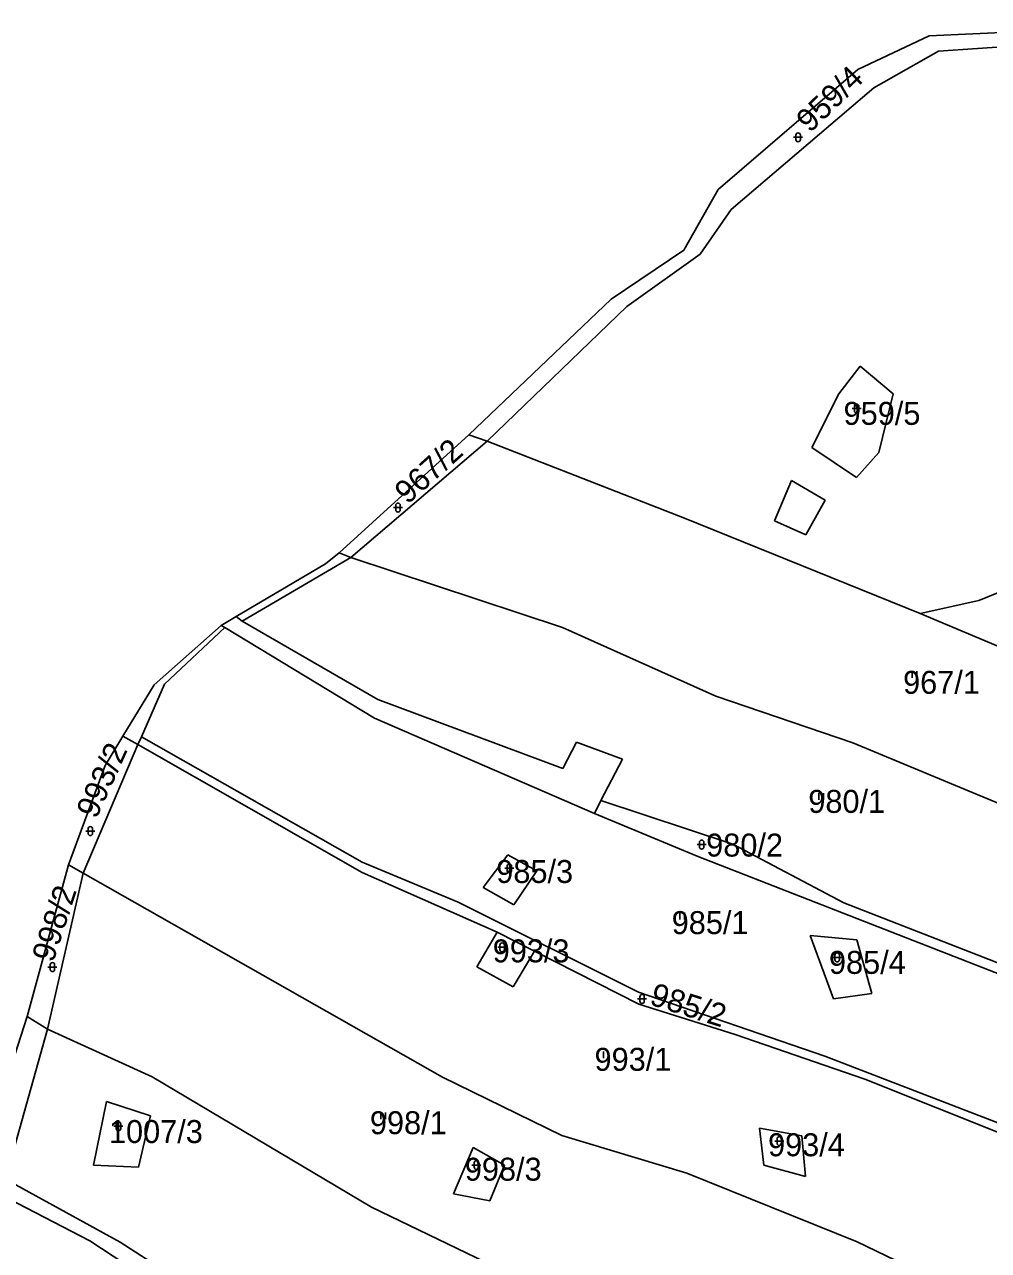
# Model space of a CAD drawing. Extents: x -564810 to -550519, y -1045831 to -1034011.
# Drawn here: x -556063.2 to -555849, y -1036267 to -1035994.6 of the extents above; entities that cross this region are included whole.
import ezdxf

# ---------------------------------------------------------------- set-up
doc = ezdxf.new("R2010")
doc.units = 0
for name, color, linetype in [('KN stav', 7, 'Continuous'), ('Parcelní čísla', 7, 'Continuous'), ('Vrstva 4', 7, 'Continuous'), ('zamokř ploch', 7, 'Continuous')]:
    doc.layers.add(name, color=color, linetype=linetype)

msp = doc.modelspace()

# ---------------------------------------------------------------- linework, layer by layer
at = {"layer": 'KN stav'}
for p, q in [((-555862.22, -1035997.07), (-555809.06, -1035994.57)), ((-555878.09, -1036004.54), (-555862.22, -1035997.07)), ((-555825.97, -1035998.1), (-555860.13, -1036000.49)), ((-555860.13, -1036000.49), (-555825.97, -1035998.1)), ((-555860.13, -1036000.49), (-555874.49, -1036008.65)), ((-555874.49, -1036008.65), (-555860.13, -1036000.49)), ((-555909.05, -1036031.24), (-555878.09, -1036004.54)), ((-555874.49, -1036008.65), (-555906.19, -1036035.7)), ((-555906.19, -1036035.7), (-555874.49, -1036008.65)), ((-555916.7, -1036044.7), (-555909.05, -1036031.24)), ((-555906.19, -1036035.7), (-555913.1, -1036045.62)), ((-555913.1, -1036045.62), (-555906.19, -1036035.7)), ((-555932.89, -1036055.63), (-555916.7, -1036044.7)), ((-555913.1, -1036045.62), (-555929.39, -1036057.25)), ((-555929.39, -1036057.25), (-555913.1, -1036045.62)), ((-555964.45, -1036085.72), (-555932.89, -1036055.63)), ((-555929.39, -1036057.25), (-555960.43, -1036087.16)), ((-555960.43, -1036087.16), (-555929.39, -1036057.25)), ((-555877.55, -1036070.49), (-555882.31, -1036076.65)), ((-555882.31, -1036076.65), (-555877.55, -1036070.49)), ((-555870.2, -1036076.65), (-555877.55, -1036070.49)), ((-555877.55, -1036070.49), (-555870.2, -1036076.65)), ((-555882.31, -1036076.65), (-555888.27, -1036088.57)), ((-555888.27, -1036088.57), (-555882.31, -1036076.65)), ((-555873.38, -1036089.67), (-555870.2, -1036076.65)), ((-555870.2, -1036076.65), (-555873.38, -1036089.67)), ((-555993.31, -1036111.97), (-555964.45, -1036085.72)), ((-555964.45, -1036085.72), (-555960.43, -1036087.16)), ((-555960.43, -1036087.16), (-555990.72, -1036113.04)), ((-555960.43, -1036087.16), (-555916.6, -1036104.26)), ((-555916.6, -1036104.26), (-555960.43, -1036087.16)), ((-555888.27, -1036088.57), (-555878.34, -1036095.23)), ((-555878.34, -1036095.23), (-555888.27, -1036088.57)), ((-555878.34, -1036095.23), (-555873.38, -1036089.67)), ((-555873.38, -1036089.67), (-555878.34, -1036095.23)), ((-555916.6, -1036104.26), (-555864.22, -1036125.48)), ((-555864.22, -1036125.48), (-555916.6, -1036104.26)), ((-555815.3, -1036107.6), (-555851.14, -1036122.61)), ((-555851.14, -1036122.61), (-555815.3, -1036107.6)), ((-555990.72, -1036113.04), (-556014.83, -1036127.18)), ((-555996.29, -1036114.39), (-555993.31, -1036111.97)), ((-555993.31, -1036111.97), (-555990.72, -1036113.04)), ((-555990.72, -1036113.04), (-555943.66, -1036128.58)), ((-556016.21, -1036126.16), (-555996.29, -1036114.39)), ((-555851.14, -1036122.61), (-555864.22, -1036125.48)), ((-555864.22, -1036125.48), (-555851.14, -1036122.61)), ((-556019.54, -1036128.13), (-556016.21, -1036126.16)), ((-555864.22, -1036125.48), (-555844.12, -1036133.89)), ((-556034.37, -1036141.29), (-556019.54, -1036128.13)), ((-556018.67, -1036128.59), (-556032.06, -1036141.14)), ((-556032.06, -1036141.14), (-556018.67, -1036128.59)), ((-556019.54, -1036128.13), (-556018.67, -1036128.59)), ((-556018.67, -1036128.59), (-555985.44, -1036148.73)), ((-555985.44, -1036148.73), (-556018.67, -1036128.59)), ((-556014.83, -1036127.18), (-555984.67, -1036144.59)), ((-555943.66, -1036128.58), (-555909.6, -1036143.81)), ((-556041.34, -1036152.71), (-556034.37, -1036141.29)), ((-556032.06, -1036141.14), (-556037.2, -1036152.85)), ((-556037.2, -1036152.85), (-556032.06, -1036141.14)), ((-555984.67, -1036144.59), (-555943.62, -1036159.88)), ((-555909.6, -1036143.81), (-555879.2, -1036154.17)), ((-555985.44, -1036148.73), (-555936.58, -1036169.94)), ((-555936.58, -1036169.94), (-555985.44, -1036148.73)), ((-556045.28, -1036159.26), (-556041.34, -1036152.71)), ((-556041.34, -1036152.71), (-556038.05, -1036154.57)), ((-556037.2, -1036152.85), (-555988.15, -1036180.7)), ((-555988.15, -1036180.7), (-556037.2, -1036152.85)), ((-556038.05, -1036154.57), (-556050.14, -1036183.16)), ((-556050.14, -1036183.16), (-556038.05, -1036154.57)), ((-556038.05, -1036154.57), (-555988.19, -1036183.05)), ((-555988.19, -1036183.05), (-556038.05, -1036154.57)), ((-555943.62, -1036159.88), (-555940.59, -1036154.07)), ((-555940.59, -1036154.07), (-555930.36, -1036157.86)), ((-555879.2, -1036154.17), (-555840.99, -1036170.07)), ((-556053.45, -1036181.35), (-556045.28, -1036159.26)), ((-555930.36, -1036157.86), (-555935.16, -1036167.05)), ((-555935.16, -1036167.05), (-555905.79, -1036176.75)), ((-555936.58, -1036169.94), (-555913.78, -1036179.36)), ((-555913.78, -1036179.36), (-555936.58, -1036169.94)), ((-555905.79, -1036176.75), (-555881.16, -1036189.77)), ((-555988.15, -1036180.7), (-555966.88, -1036189.61)), ((-555966.88, -1036189.61), (-555988.15, -1036180.7)), ((-555955.81, -1036179.07), (-555961.28, -1036186.37)), ((-555961.28, -1036186.37), (-555955.81, -1036179.07)), ((-555949.39, -1036182.62), (-555955.81, -1036179.07)), ((-555955.81, -1036179.07), (-555949.39, -1036182.62)), ((-555913.78, -1036179.36), (-555837.52, -1036209.18)), ((-555837.52, -1036209.18), (-555913.78, -1036179.36)), ((-556062.59, -1036215.02), (-556053.45, -1036181.35)), ((-556050.14, -1036183.16), (-556058.12, -1036217.86)), ((-556058.12, -1036217.86), (-556050.14, -1036183.16)), ((-556053.45, -1036181.35), (-556050.14, -1036183.16)), ((-556050.14, -1036183.16), (-555970.33, -1036228.54)), ((-555970.33, -1036228.54), (-556050.14, -1036183.16)), ((-555988.19, -1036183.05), (-555958.17, -1036196.31)), ((-555958.17, -1036196.31), (-555988.19, -1036183.05)), ((-555954.47, -1036190.2), (-555949.39, -1036182.62)), ((-555949.39, -1036182.62), (-555954.47, -1036190.2)), ((-555961.28, -1036186.37), (-555954.47, -1036190.2)), ((-555954.47, -1036190.2), (-555961.28, -1036186.37)), ((-555966.88, -1036189.61), (-555926.75, -1036209.63)), ((-555926.75, -1036209.63), (-555966.88, -1036189.61)), ((-555881.16, -1036189.77), (-555817.94, -1036214.49)), ((-555958.17, -1036196.31), (-555962.68, -1036204)), ((-555962.68, -1036204), (-555958.17, -1036196.31)), ((-555949.9, -1036200.49), (-555958.17, -1036196.31)), ((-555888.65, -1036197.05), (-555883.47, -1036211.06)), ((-555878.29, -1036198.01), (-555888.65, -1036197.05)), ((-555888.65, -1036197.05), (-555878.29, -1036198.01)), ((-555883.47, -1036211.06), (-555888.65, -1036197.05)), ((-555874.94, -1036209.91), (-555878.29, -1036198.01)), ((-555878.29, -1036198.01), (-555874.94, -1036209.91)), ((-555954.66, -1036208.42), (-555949.9, -1036200.49)), ((-555949.9, -1036200.49), (-555954.66, -1036208.42)), ((-555949.9, -1036200.49), (-555926.74, -1036212.25)), ((-555926.74, -1036212.25), (-555949.9, -1036200.49)), ((-555962.68, -1036204), (-555954.66, -1036208.42)), ((-555954.66, -1036208.42), (-555962.68, -1036204)), ((-555926.75, -1036209.63), (-555885.39, -1036223.82)), ((-555885.39, -1036223.82), (-555926.75, -1036209.63)), ((-555883.47, -1036211.06), (-555874.94, -1036209.91)), ((-555874.94, -1036209.91), (-555883.47, -1036211.06)), ((-555926.74, -1036212.25), (-555905.31, -1036219)), ((-555905.31, -1036219), (-555926.74, -1036212.25)), ((-556074.49, -1036251.77), (-556062.59, -1036215.02)), ((-556062.59, -1036215.02), (-556058.12, -1036217.86)), ((-556058.12, -1036217.86), (-556067.4, -1036251.18)), ((-556067.4, -1036251.18), (-556058.12, -1036217.86)), ((-556058.12, -1036217.86), (-556034.82, -1036228.42)), ((-556034.82, -1036228.42), (-556058.12, -1036217.86)), ((-555905.31, -1036219), (-555876.52, -1036228.93)), ((-555876.52, -1036228.93), (-555905.31, -1036219)), ((-555885.39, -1036223.82), (-555844.09, -1036239.79)), ((-555844.09, -1036239.79), (-555885.39, -1036223.82)), ((-556034.82, -1036228.42), (-555986.09, -1036257.38)), ((-555986.09, -1036257.38), (-556034.82, -1036228.42)), ((-555970.33, -1036228.54), (-555943.83, -1036241.45)), ((-555943.83, -1036241.45), (-555970.33, -1036228.54)), ((-555876.52, -1036228.93), (-555844.2, -1036241.83)), ((-555844.2, -1036241.83), (-555876.52, -1036228.93)), ((-556044.96, -1036233.93), (-556047.89, -1036248.07)), ((-556047.89, -1036248.07), (-556044.96, -1036233.93)), ((-556035.24, -1036237.13), (-556044.96, -1036233.93)), ((-556044.96, -1036233.93), (-556035.24, -1036237.13)), ((-556037.9, -1036248.47), (-556035.24, -1036237.13)), ((-556035.24, -1036237.13), (-556037.9, -1036248.47)), ((-555899.89, -1036239.81), (-555898.97, -1036248.09)), ((-555890.51, -1036241.58), (-555899.89, -1036239.81)), ((-555899.89, -1036239.81), (-555890.51, -1036241.58)), ((-555898.97, -1036248.09), (-555899.89, -1036239.81)), ((-555943.83, -1036241.45), (-555916.03, -1036249.86)), ((-555916.03, -1036249.86), (-555943.83, -1036241.45)), ((-555889.68, -1036250.6), (-555890.51, -1036241.58)), ((-555890.51, -1036241.58), (-555889.68, -1036250.6)), ((-555963.54, -1036244.12), (-555967.92, -1036254.41)), ((-555967.92, -1036254.41), (-555963.54, -1036244.12)), ((-555956.59, -1036248.08), (-555963.54, -1036244.12)), ((-555963.54, -1036244.12), (-555956.59, -1036248.08)), ((-556047.89, -1036248.07), (-556037.9, -1036248.47)), ((-556037.9, -1036248.47), (-556047.89, -1036248.07)), ((-555959.79, -1036256.01), (-555956.59, -1036248.08)), ((-555956.59, -1036248.08), (-555959.79, -1036256.01)), ((-555898.97, -1036248.09), (-555889.68, -1036250.6)), ((-555889.68, -1036250.6), (-555898.97, -1036248.09)), ((-556067.4, -1036251.18), (-556041.95, -1036265.14)), ((-556041.95, -1036265.14), (-556067.4, -1036251.18)), ((-555916.03, -1036249.86), (-555878.21, -1036265.07)), ((-555878.21, -1036265.07), (-555916.03, -1036249.86)), ((-556068.91, -1036254.44), (-556048.69, -1036264.91)), ((-555967.92, -1036254.41), (-555959.79, -1036256.01)), ((-555959.79, -1036256.01), (-555967.92, -1036254.41)), ((-555986.09, -1036257.38), (-555956.62, -1036271.62)), ((-555956.62, -1036271.62), (-555986.09, -1036257.38)), ((-556048.69, -1036264.91), (-556017.91, -1036285)), ((-556041.95, -1036265.14), (-556014.4, -1036282.94)), ((-556014.4, -1036282.94), (-556041.95, -1036265.14)), ((-555878.21, -1036265.07), (-555850.21, -1036278.56)), ((-555850.21, -1036278.56), (-555878.21, -1036265.07))]:
    msp.add_line(p, q, dxfattribs=at)
at = {"layer": 'Vrstva 4'}
for p, q in [((-555896.55, -1036104.84), (-555892.79, -1036095.91)), ((-555892.79, -1036095.91), (-555885.28, -1036100.26)), ((-555885.28, -1036100.26), (-555889.62, -1036108.01)), ((-555889.62, -1036108.01), (-555896.55, -1036104.84)), ((-556014.83, -1036127.18), (-556016.21, -1036126.16)), ((-556037.2, -1036152.85), (-556038.05, -1036154.57)), ((-555935.16, -1036167.05), (-555936.58, -1036169.94))]:
    msp.add_line(p, q, dxfattribs=at)
at = {"layer": 'zamokř ploch'}
for p, q in [((-555892.33, -1036019.64), (-555890.33, -1036019.64)), ((-555891.83, -1036020.14), (-555891.83, -1036019.14)), ((-555890.83, -1036019.14), (-555890.83, -1036020.14)), ((-555879.32, -1036079.92), (-555877.32, -1036079.92)), ((-555878.82, -1036080.42), (-555878.82, -1036079.42)), ((-555877.82, -1036079.42), (-555877.82, -1036080.42)), ((-555981.22, -1036101.92), (-555979.22, -1036101.92)), ((-555980.72, -1036102.42), (-555980.72, -1036101.42)), ((-555979.72, -1036101.42), (-555979.72, -1036102.42)), ((-555865.98, -1036138.29), (-555865.98, -1036139.79)), ((-555864.98, -1036138.29), (-555864.98, -1036139.79)), ((-555886.69, -1036165.4), (-555886.69, -1036166.9)), ((-555885.69, -1036165.4), (-555885.69, -1036166.9)), ((-556049.58, -1036173.83), (-556047.58, -1036173.83)), ((-556049.08, -1036174.33), (-556049.08, -1036173.33)), ((-556048.08, -1036173.33), (-556048.08, -1036174.33)), ((-555913.76, -1036176.82), (-555911.76, -1036176.82)), ((-555913.26, -1036177.32), (-555913.26, -1036176.32)), ((-555912.26, -1036176.32), (-555912.26, -1036177.32)), ((-555956.47, -1036182.08), (-555954.47, -1036182.08)), ((-555955.97, -1036182.58), (-555955.97, -1036181.58)), ((-555954.97, -1036181.58), (-555954.97, -1036182.58)), ((-555917.59, -1036191.93), (-555917.59, -1036193.43)), ((-555916.59, -1036191.93), (-555916.59, -1036193.43)), ((-555958.07, -1036199.65), (-555956.07, -1036199.65)), ((-555957.57, -1036200.15), (-555957.57, -1036199.15)), ((-555956.57, -1036199.15), (-555956.57, -1036200.15)), ((-555883.64, -1036201.89), (-555881.64, -1036201.89)), ((-555883.14, -1036202.39), (-555883.14, -1036201.39)), ((-555882.14, -1036201.39), (-555882.14, -1036202.39)), ((-556058, -1036204.05), (-556056, -1036204.05)), ((-556057.5, -1036204.55), (-556057.5, -1036203.55)), ((-556056.5, -1036203.55), (-556056.5, -1036204.55)), ((-555926.99, -1036211.13), (-555924.99, -1036211.13)), ((-555926.49, -1036211.63), (-555926.49, -1036210.63)), ((-555925.49, -1036210.63), (-555925.49, -1036211.63)), ((-555934.56, -1036222.79), (-555934.56, -1036224.29)), ((-555933.56, -1036222.79), (-555933.56, -1036224.29)), ((-555984.02, -1036236.34), (-555984.02, -1036237.84)), ((-555983.02, -1036236.34), (-555983.02, -1036237.84)), ((-556043.33, -1036239.41), (-556041.33, -1036239.41)), ((-556042.83, -1036239.91), (-556042.83, -1036238.91)), ((-556041.83, -1036238.91), (-556041.83, -1036239.91)), ((-555896.49, -1036242.71), (-555894.49, -1036242.71)), ((-555895.99, -1036243.21), (-555895.99, -1036242.21)), ((-555894.99, -1036242.21), (-555894.99, -1036243.21)), ((-555963.79, -1036248.03), (-555961.79, -1036248.03)), ((-555963.29, -1036248.53), (-555963.29, -1036247.53)), ((-555962.29, -1036247.53), (-555962.29, -1036248.53))]:
    msp.add_line(p, q, dxfattribs=at)
for centre, start, end in [((-555891.33, -1036019.14), 0, 180), ((-555891.33, -1036020.14), 180, 0), ((-555878.32, -1036079.42), 0, 180), ((-555878.32, -1036080.42), 180, 0), ((-555980.22, -1036101.42), 0, 180), ((-555980.22, -1036102.42), 180, 0), ((-556048.58, -1036173.33), 0, 180), ((-556048.58, -1036174.33), 180, 0), ((-555912.76, -1036176.32), 0, 180), ((-555912.76, -1036177.32), 180, 0), ((-555955.48, -1036181.58), 0, 180), ((-555955.48, -1036182.58), 180, 0), ((-555957.07, -1036199.15), 0, 180), ((-555957.07, -1036200.15), 180, 0), ((-555882.64, -1036201.39), 0, 180), ((-555882.64, -1036202.39), 180, 0), ((-556057, -1036203.55), 0, 180), ((-556057, -1036204.55), 180, 0), ((-555925.99, -1036210.63), 0, 180), ((-555925.99, -1036211.63), 180, 0), ((-556042.33, -1036238.91), 0, 180), ((-556042.33, -1036239.91), 180, 0), ((-555895.49, -1036242.21), 0, 180), ((-555895.49, -1036243.21), 180, 0), ((-555962.79, -1036247.53), 0, 180), ((-555962.79, -1036248.53), 180, 0)]:
    msp.add_arc(centre, 0.5, start, end, dxfattribs=at)

# ---------------------------------------------------------------- texts
at = {"layer": 'Parcelní čísla'}
for s, rotation, p in [('959/4', 44.0974, (-555888.7, -1036018.81)), ('967/2', 41.8722, (-555978.1, -1036101.37)), ('993/2', 65.6081, (-556047.25, -1036171.3)), ('998/2', 71.8867, (-556056.84, -1036203.21)), ('985/2', 342.3434, (-555924.56, -1036212.29))]:
    msp.add_text(s, height=5.1, rotation=rotation, dxfattribs=at).set_placement(p)
for s, p in [('959/5', (-555881.22, -1036083.54)), ('967/1', (-555868, -1036143.31)), ('980/1', (-555889.06, -1036169.77)), ('980/2', (-555911.74, -1036179.48)), ('985/3', (-555958.38, -1036185.35)), ('985/1', (-555919.41, -1036196.71)), ('993/3', (-555959.18, -1036202.99)), ('985/4', (-555884.47, -1036205.55)), ('993/1', (-555936.55, -1036227.09)), ('1007/3', (-556044.44, -1036243.14)), ('998/1', (-555986.46, -1036241.18)), ('993/4', (-555898.01, -1036246.08)), ('998/3', (-555965.37, -1036251.51))]:
    msp.add_text(s, height=5.1, dxfattribs=at).set_placement(p)

doc.saveas('drawing.dxf')
